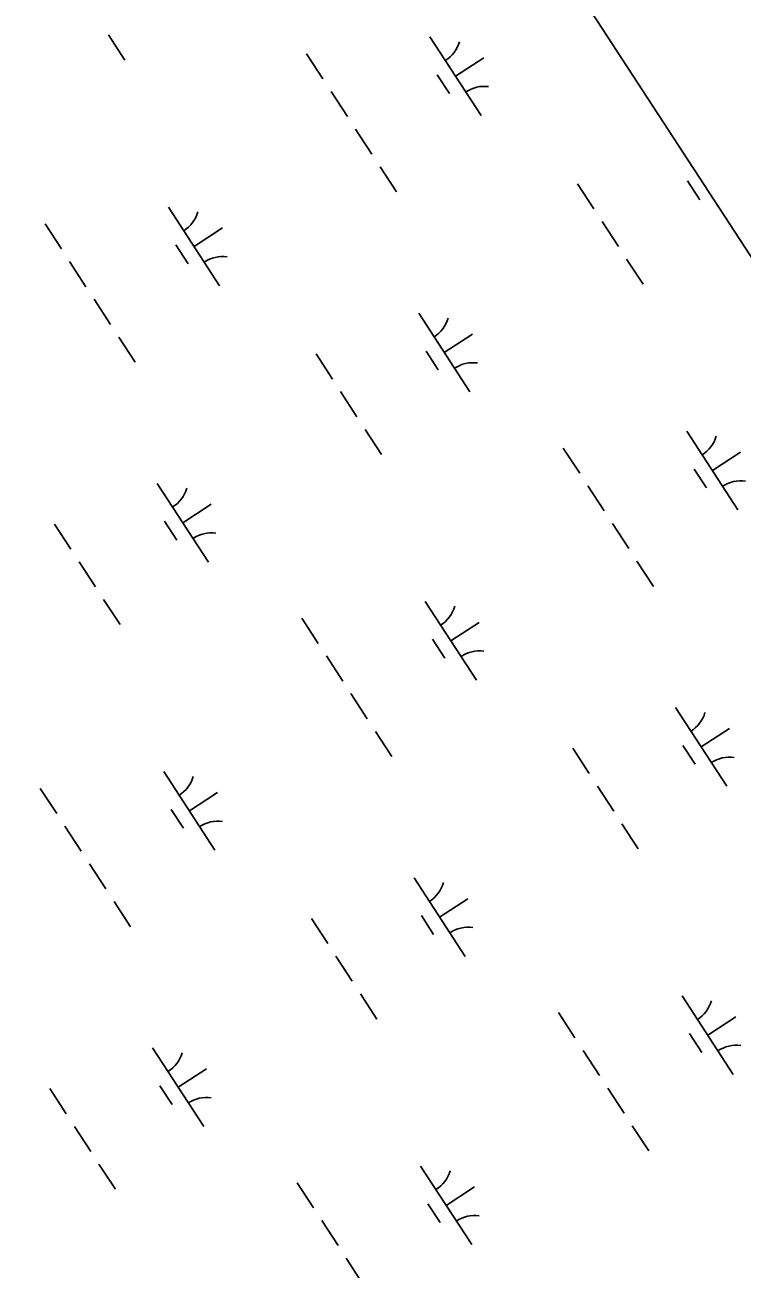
# Model space of a CAD drawing. Extents: x 3953924 to 3974542, y 193747 to 216192.
# Drawn here: x 3969986 to 3970369, y 204485 to 205149 of the extents above; entities that cross this region are included whole.
import ezdxf

# ---------------------------------------------------------------- set-up
doc = ezdxf.new("R2010")
doc.units = 0
doc.layers.add('V-GRID-FRAM', color=7, linetype='Continuous')
doc.layers.add('V-WETL-SWMP', color=7, linetype='Continuous')

msp = doc.modelspace()

# ---------------------------------------------------------------- linework, layer by layer
at = {"layer": 'V-GRID-FRAM'}
msp.add_lwpolyline([(3964669.26, 213787.91), (3972946.02, 201072.93), (3966056.99, 196668.54), (3957950.81, 209463.95), (3964669.26, 213787.91)], dxfattribs=at)
at = {"layer": 'V-WETL-SWMP'}
for p, q in [((3970976.11, 204099.15), (3968961.08, 207194.7)), ((3970030.78, 205143.37), (3970039.51, 205129.96)), ((3970202.24, 205142.31), (3970229.52, 205100.41)), ((3970136.42, 205133.38), (3970145.15, 205119.97)), ((3970215.88, 205121.36), (3970230.97, 205131.18)), ((3970206.14, 205122.18), (3970212.69, 205112.12)), ((3970149.51, 205113.27), (3970158.24, 205099.86)), ((3970162.61, 205093.15), (3970171.34, 205079.74)), ((3970175.7, 205073.04), (3970184.43, 205059.63)), ((3970280.91, 205064.02), (3970289.64, 205050.61)), ((3970339.56, 205065.56), (3970346.11, 205055.51)), ((3970062.84, 205051.57), (3970090.11, 205009.66)), ((3969997.02, 205042.64), (3970005.75, 205029.23)), ((3970076.48, 205030.62), (3970091.56, 205040.43)), ((3970294, 205043.9), (3970302.73, 205030.49)), ((3970066.74, 205031.43), (3970073.28, 205021.38)), ((3970010.11, 205022.52), (3970018.84, 205009.11)), ((3970307.09, 205023.79), (3970315.82, 205010.38)), ((3970023.2, 205002.41), (3970031.93, 204989)), ((3970196.26, 204994.95), (3970223.54, 204953.05)), ((3970036.3, 204982.29), (3970045.03, 204968.88)), ((3970209.9, 204974), (3970224.98, 204983.82)), ((3970200.16, 204974.82), (3970206.7, 204964.76)), ((3970141.5, 204973.27), (3970150.23, 204959.86)), ((3970154.6, 204953.16), (3970163.32, 204939.75)), ((3970167.69, 204933.05), (3970176.42, 204919.64)), ((3970339.15, 204931.99), (3970366.43, 204890.09)), ((3970273.33, 204923.06), (3970282.06, 204909.65)), ((3970352.79, 204911.04), (3970367.87, 204920.86)), ((3970343.05, 204911.86), (3970349.59, 204901.8)), ((3970056.85, 204904.21), (3970084.13, 204862.3)), ((3970286.42, 204902.95), (3970295.15, 204889.54)), ((3970070.49, 204883.25), (3970085.58, 204893.07)), ((3970002.1, 204882.53), (3970010.83, 204869.12)), ((3970060.75, 204884.07), (3970067.3, 204874.02)), ((3970299.51, 204882.83), (3970308.24, 204869.42)), ((3970015.19, 204862.41), (3970023.92, 204849.01)), ((3970312.61, 204862.72), (3970321.34, 204849.31)), ((3970028.28, 204842.3), (3970037.01, 204828.89)), ((3970199.74, 204841.25), (3970227.02, 204799.34)), ((3970133.92, 204832.32), (3970142.65, 204818.91)), ((3970213.38, 204820.3), (3970228.47, 204830.11)), ((3970203.64, 204821.11), (3970210.19, 204811.06)), ((3970147.02, 204812.2), (3970155.75, 204798.79)), ((3970160.11, 204792.09), (3970168.84, 204778.68)), ((3970333.17, 204784.63), (3970360.44, 204742.73)), ((3970173.2, 204771.97), (3970181.93, 204758.56)), ((3970346.8, 204763.68), (3970361.89, 204773.5)), ((3970278.41, 204762.95), (3970287.14, 204749.54)), ((3970337.06, 204764.5), (3970343.61, 204754.44)), ((3970060.34, 204750.5), (3970087.62, 204708.6)), ((3969994.52, 204741.57), (3970003.25, 204728.16)), ((3970291.5, 204742.84), (3970300.23, 204729.43)), ((3970073.98, 204729.55), (3970089.06, 204739.37)), ((3970064.24, 204730.37), (3970070.79, 204720.31)), ((3970007.61, 204721.46), (3970016.34, 204708.05)), ((3970304.6, 204722.73), (3970313.32, 204709.32)), ((3970020.71, 204701.34), (3970029.43, 204687.93)), ((3970193.76, 204693.89), (3970221.04, 204651.98)), ((3970207.4, 204672.93), (3970222.48, 204682.75)), ((3970033.8, 204681.23), (3970042.53, 204667.82)), ((3970139.01, 204672.21), (3970147.73, 204658.8)), ((3970197.66, 204673.75), (3970204.21, 204663.7)), ((3970152.1, 204652.09), (3970160.83, 204638.69)), ((3970165.19, 204631.98), (3970173.92, 204618.57)), ((3970336.65, 204630.93), (3970363.93, 204589.02)), ((3970270.83, 204622), (3970279.56, 204608.59)), ((3970350.29, 204609.98), (3970365.38, 204619.8)), ((3970340.55, 204610.79), (3970347.1, 204600.74)), ((3970054.36, 204603.14), (3970081.63, 204561.24)), ((3970283.92, 204601.88), (3970292.65, 204588.47)), ((3970068, 204582.19), (3970083.08, 204592.01)), ((3970058.26, 204583.01), (3970064.8, 204572.95)), ((3969999.6, 204581.46), (3970008.33, 204568.05)), ((3970297.02, 204581.77), (3970305.75, 204568.36)), ((3970012.69, 204561.35), (3970021.42, 204547.94)), ((3970310.11, 204561.65), (3970318.84, 204548.24)), ((3970025.79, 204541.24), (3970034.52, 204527.83)), ((3970197.25, 204540.18), (3970224.52, 204498.28)), ((3970131.43, 204531.25), (3970140.16, 204517.84)), ((3970210.89, 204519.23), (3970225.97, 204529.05)), ((3970201.15, 204520.05), (3970207.69, 204509.99)), ((3970144.52, 204511.14), (3970153.25, 204497.73)), ((3970157.61, 204491.02), (3970166.34, 204477.61))]:
    msp.add_line(p, q, dxfattribs=at)
for centre, start, end in [((3970201.01, 205144.64), 302.29009, 343.83375), ((3970231.15, 205098.34), 82.29009, 123.83375), ((3970061.61, 205053.89), 302.29009, 343.83375), ((3970091.74, 205007.6), 82.29009, 123.83375), ((3970195.03, 204997.28), 302.29009, 343.83375), ((3970225.16, 204950.98), 82.29009, 123.83375), ((3970337.92, 204934.32), 302.29009, 343.83375), ((3970055.62, 204906.53), 302.29009, 343.83375), ((3970368.06, 204888.02), 82.29009, 123.83375), ((3970085.76, 204860.23), 82.29009, 123.83375), ((3970198.51, 204843.57), 302.29009, 343.83375), ((3970228.65, 204797.28), 82.29009, 123.83375), ((3970331.93, 204786.96), 302.29009, 343.83375), ((3970362.07, 204740.66), 82.29009, 123.83375), ((3970059.11, 204752.83), 302.29009, 343.83375), ((3970089.25, 204706.53), 82.29009, 123.83375), ((3970192.53, 204696.21), 302.29009, 343.83375), ((3970222.67, 204649.91), 82.29009, 123.83375), ((3970335.42, 204633.25), 302.29009, 343.83375), ((3970365.56, 204586.96), 82.29009, 123.83375), ((3970053.13, 204605.47), 302.29009, 343.83375), ((3970083.26, 204559.17), 82.29009, 123.83375), ((3970196.02, 204542.51), 302.29009, 343.83375), ((3970226.15, 204496.21), 82.29009, 123.83375)]:
    msp.add_arc(centre, 17.62, start, end, dxfattribs=at)

doc.saveas('drawing.dxf')
